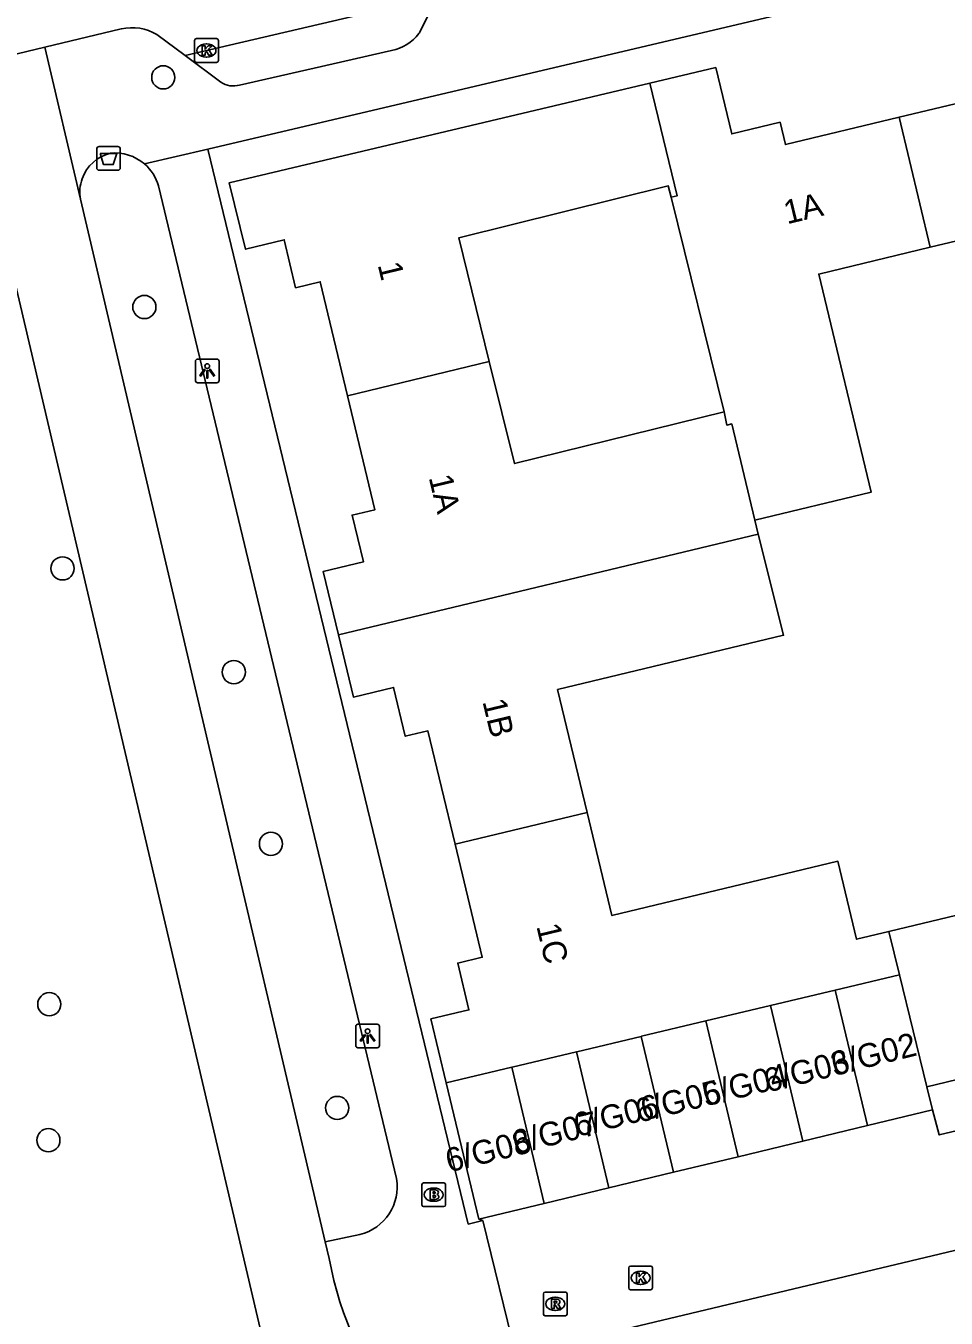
# Model space of a CAD drawing. Extents: x 158038 to 159242, y 380133 to 381214.
# Drawn here: x 158688.2 to 158727, y 380670.9 to 380725.4 of the extents above; entities that cross this region are included whole.
import ezdxf

# ---------------------------------------------------------------- set-up
doc = ezdxf.new("R2010")
doc.units = 0
for name, color, linetype in [('IMGEO_Afvalbak', 7, 'Continuous'), ('IMGEO_Boom', 7, 'Continuous'), ('IMGEO_Brandkraan', 7, 'Continuous'), ('IMGEO_Fietspad_open', 7, 'Continuous'), ('IMGEO_Hek', 7, 'Continuous'), ('IMGEO_Kolk', 7, 'Continuous'), ('IMGEO_Lichtpunt', 7, 'Continuous'), ('IMGEO_Pand', 7, 'Continuous'), ('IMGEO_Pand_nummerreeks', 7, 'Continuous'), ('IMGEO_Rijbaan_lokaal_gesloten', 7, 'Continuous'), ('IMGEO_Rijbaan_lokaal_open', 7, 'Continuous'), ('IMGEO_Rioolput', 7, 'Continuous'), ('IMGEO_Voetpad_open', 7, 'Continuous')]:
    doc.layers.add(name, color=color, linetype=linetype)

msp = doc.modelspace()

# ---------------------------------------------------------------- linework, layer by layer
at = {"layer": 'IMGEO_Afvalbak'}
for p, q in [((158691.157, 380719.372), (158691.157, 380720.172)), ((158691.157, 380720.172), (158691.157, 380719.372)), ((158691.257, 380720.272), (158692.047, 380720.272)), ((158692.047, 380720.272), (158691.257, 380720.272)), ((158692.147, 380720.172), (158692.147, 380719.372)), ((158692.147, 380719.372), (158692.147, 380720.172)), ((158692.047, 380719.272), (158691.257, 380719.272)), ((158691.257, 380719.272), (158692.047, 380719.272))]:
    msp.add_line(p, q, dxfattribs=at)
msp.add_lwpolyline([(158691.3, 380719.986), (158692.004, 380719.986), (158691.855, 380719.516), (158691.449, 380719.516), (158691.3, 380719.986)], dxfattribs=at)
for centre, start, end in [((158691.257, 380720.172), 90, 180), ((158691.257, 380720.172), 90, 180), ((158692.047, 380720.172), 0, 90), ((158692.047, 380720.172), 360, 90), ((158691.257, 380719.372), 180, 270), ((158691.257, 380719.372), 180, 270), ((158692.047, 380719.372), 270, 0), ((158692.047, 380719.372), 270, 0)]:
    msp.add_arc(centre, 0.1, start, end, dxfattribs=at)
at = {"layer": 'IMGEO_Boom'}
for centre in [(158693.962, 380723.189), (158693.165, 380713.51), (158689.715, 380702.495), (158696.937, 380698.122), (158698.501, 380690.887), (158689.157, 380684.127), (158701.297, 380679.756), (158689.119, 380678.395)]:
    msp.add_circle(centre, 0.489, dxfattribs=at)
at = {"layer": 'IMGEO_Brandkraan'}
for p, q in [((158704.937, 380676.6), (158705.789, 380676.6)), ((158704.862, 380675.674), (158704.862, 380676.526)), ((158705.35, 380676.38), (158705.375, 380676.38)), ((158705.863, 380676.526), (158705.863, 380675.674)), ((158705.789, 380675.6), (158704.937, 380675.6)), ((158705.373, 380675.82), (158705.348, 380675.82))]:
    msp.add_line(p, q, dxfattribs=at)
for points in [[(158704.937, 380676.6), (158705.789, 380676.6)], [(158704.862, 380675.674), (158704.862, 380676.526)], [(158705.21, 380676.3), (158705.21, 380675.9), (158705.423, 380675.9)], [(158705.441, 380676.3), (158705.21, 380676.3)], [(158705.389, 380676.219), (158705.335, 380676.219), (158705.335, 380676.143)], [(158705.335, 380676.143), (158705.388, 380676.143)], [(158705.397, 380676.067), (158705.335, 380676.067), (158705.335, 380675.986)], [(158705.863, 380676.526), (158705.863, 380675.674)], [(158705.789, 380675.6), (158704.937, 380675.6)], [(158705.335, 380675.986), (158705.397, 380675.986)]]:
    msp.add_lwpolyline(points, dxfattribs=at)
for centre, radius, start, end in [((158704.939, 380676.524), 0.0765, 91.552, 178.448), ((158704.939, 380676.524), 0.0765, 91.552, 178.448), ((158705.787, 380676.524), 0.0765, 1.552, 88.448), ((158705.787, 380676.524), 0.0765, 1.552, 88.448), ((158705.39, 380676.181), 0.0379, 267.8285, 90.9355), ((158705.398, 380676.026), 0.0404, 269.8759, 90.5077), ((158705.445, 380676.155), 0.145, 59.4692, 91.5367), ((158705.47, 380676.202), 0.0922, 285.5137, 58.1501), ((158705.475, 380676.01), 0.105, 301.3115, 78.989), ((158704.939, 380675.676), 0.0765, 181.552, 268.448), ((158704.939, 380675.676), 0.0765, 181.552, 268.448), ((158705.429, 380676.151), 0.251, 268.6676, 293.5347), ((158705.787, 380675.676), 0.0765, 271.552, 358.448), ((158705.787, 380675.676), 0.0765, 271.552, 358.448)]:
    msp.add_arc(centre, radius, start, end, dxfattribs=at)
for centre, major_axis, ratio, start_param, end_param in [((158705.349, 380676.1), (-0.387, 0.002), 0.722429, 4.712389, 7.853982), ((158705.374, 380676.1), (-0.39, 0.002), 0.717154, 1.570796, 4.712389)]:
    msp.add_ellipse(centre, major_axis=major_axis, ratio=ratio, start_param=start_param, end_param=end_param, dxfattribs=at)
at = {"layer": 'IMGEO_Fietspad_open'}
for points in [[(158690.475, 380718.05), (158688.969, 380724.462)], [(158686.652, 380719.032), (158686.881, 380718.056), (158698.093, 380670.277), (158698.247, 380669.444)], [(158700.79, 380674.108), (158690.475, 380718.05)], [(158700.954, 380673.41), (158700.79, 380674.108)]]:
    msp.add_lwpolyline(points, dxfattribs=at)
msp.add_arc((158715.749, 380676.152), 15.047, 190.5, 219.1074, dxfattribs=at)
at = {"layer": 'IMGEO_Hek'}
msp.add_lwpolyline([(158698.093, 380670.277), (158686.881, 380718.056)], dxfattribs=at)
at = {"layer": 'IMGEO_Kolk'}
for p, q in [((158695.283, 380723.896), (158695.283, 380724.748)), ((158695.358, 380724.822), (158696.21, 380724.822)), ((158695.771, 380724.602), (158695.796, 380724.602)), ((158696.284, 380724.748), (158696.284, 380723.896)), ((158695.794, 380724.042), (158695.769, 380724.042)), ((158696.21, 380723.822), (158695.358, 380723.822)), ((158713.586, 380672.168), (158713.586, 380673.02)), ((158713.661, 380673.094), (158714.513, 380673.094)), ((158714.074, 380672.874), (158714.099, 380672.874)), ((158714.587, 380673.02), (158714.587, 380672.168)), ((158714.097, 380672.314), (158714.072, 380672.314)), ((158714.513, 380672.094), (158713.661, 380672.094))]:
    msp.add_line(p, q, dxfattribs=at)
for points in [[(158695.283, 380723.896), (158695.283, 380724.748)], [(158695.358, 380724.822), (158696.21, 380724.822)], [(158696.284, 380724.748), (158696.284, 380723.896)], [(158695.604, 380724.522), (158695.727, 380724.522), (158695.727, 380724.371), (158695.857, 380724.522), (158696.021, 380724.522), (158695.875, 380724.371), (158696.028, 380724.122), (158695.876, 380724.122), (158695.791, 380724.286), (158695.727, 380724.219), (158695.727, 380724.122), (158695.604, 380724.122), (158695.604, 380724.522)], [(158696.21, 380723.822), (158695.358, 380723.822)], [(158713.586, 380672.168), (158713.586, 380673.02)], [(158713.661, 380673.094), (158714.513, 380673.094)], [(158713.907, 380672.794), (158714.03, 380672.794), (158714.03, 380672.643), (158714.16, 380672.794), (158714.324, 380672.794), (158714.178, 380672.643), (158714.331, 380672.394), (158714.179, 380672.394), (158714.094, 380672.558), (158714.03, 380672.491), (158714.03, 380672.394), (158713.907, 380672.394), (158713.907, 380672.794)], [(158714.587, 380673.02), (158714.587, 380672.168)], [(158714.513, 380672.094), (158713.661, 380672.094)]]:
    msp.add_lwpolyline(points, dxfattribs=at)
for centre, start, end in [((158695.36, 380724.746), 91.552, 178.448), ((158695.36, 380724.746), 91.552, 178.448), ((158696.208, 380724.746), 1.552, 88.448), ((158696.208, 380724.746), 1.552, 88.448), ((158695.36, 380723.898), 181.552, 268.448), ((158695.36, 380723.898), 181.552, 268.448), ((158696.208, 380723.898), 271.552, 358.448), ((158696.208, 380723.898), 271.552, 358.448), ((158713.663, 380673.018), 91.552, 178.448), ((158713.663, 380673.018), 91.552, 178.448), ((158714.511, 380673.018), 1.552, 88.448), ((158714.511, 380673.018), 1.552, 88.448), ((158713.663, 380672.17), 181.552, 268.448), ((158713.663, 380672.17), 181.552, 268.448), ((158714.511, 380672.17), 271.552, 358.448), ((158714.511, 380672.17), 271.552, 358.448)]:
    msp.add_arc(centre, 0.0765, start, end, dxfattribs=at)
for centre, major_axis, ratio, start_param, end_param in [((158695.77, 380724.322), (-0.387, 0.002), 0.722429, 4.712389, 7.853982), ((158695.795, 380724.322), (-0.39, 0.002), 0.717154, 1.570796, 4.712389), ((158714.073, 380672.594), (-0.387, 0.002), 0.722429, 4.712389, 7.853982), ((158714.098, 380672.594), (-0.39, 0.002), 0.717154, 1.570796, 4.712389)]:
    msp.add_ellipse(centre, major_axis=major_axis, ratio=ratio, start_param=start_param, end_param=end_param, dxfattribs=at)
at = {"layer": 'IMGEO_Lichtpunt'}
for p, q in [((158695.317, 380711.223), (158695.317, 380710.416)), ((158695.317, 380711.223), (158695.317, 380710.416)), ((158696.219, 380711.318), (158695.411, 380711.318)), ((158696.219, 380711.318), (158695.411, 380711.318)), ((158696.313, 380710.416), (158696.313, 380711.223)), ((158696.313, 380710.416), (158696.313, 380711.223)), ((158695.411, 380710.322), (158696.219, 380710.322)), ((158695.411, 380710.322), (158696.219, 380710.322)), ((158702.077, 380683.192), (158702.077, 380682.385)), ((158702.077, 380683.192), (158702.077, 380682.385)), ((158702.979, 380683.287), (158702.171, 380683.287)), ((158702.979, 380683.287), (158702.171, 380683.287)), ((158703.073, 380682.385), (158703.073, 380683.192)), ((158703.073, 380682.385), (158703.073, 380683.192)), ((158702.171, 380682.291), (158702.979, 380682.291)), ((158702.171, 380682.291), (158702.979, 380682.291))]:
    msp.add_line(p, q, dxfattribs=at)
for points in [[(158695.691, 380710.887), (158695.73, 380710.859), (158695.542, 380710.597), (158695.504, 380710.624), (158695.691, 380710.887)], [(158695.793, 380710.839), (158695.84, 380710.839), (158695.84, 380710.517), (158695.793, 380710.517), (158695.793, 380710.839)], [(158695.903, 380710.859), (158695.941, 380710.886), (158696.128, 380710.624), (158696.089, 380710.596), (158695.903, 380710.859)], [(158702.451, 380682.856), (158702.49, 380682.828), (158702.302, 380682.566), (158702.264, 380682.593), (158702.451, 380682.856)], [(158702.553, 380682.808), (158702.6, 380682.808), (158702.6, 380682.486), (158702.553, 380682.486), (158702.553, 380682.808)], [(158702.663, 380682.828), (158702.701, 380682.855), (158702.888, 380682.593), (158702.849, 380682.565), (158702.663, 380682.828)]]:
    msp.add_lwpolyline(points, dxfattribs=at)
for centre in [(158695.816, 380711.021), (158702.576, 380682.99)]:
    msp.add_circle(centre, 0.0994, dxfattribs=at)
for centre, start, end in [((158695.411, 380711.223), 90, 180), ((158695.411, 380711.223), 90, 180), ((158696.219, 380711.223), 0, 90), ((158696.219, 380711.223), 0, 90), ((158695.411, 380710.416), 180, 270), ((158695.411, 380710.416), 180, 270), ((158696.219, 380710.416), 270, 0), ((158696.219, 380710.416), 270, 360), ((158702.171, 380683.192), 90, 180), ((158702.171, 380683.192), 90, 180), ((158702.979, 380683.192), 0, 90), ((158702.979, 380683.192), 0, 90), ((158702.171, 380682.385), 180, 270), ((158702.171, 380682.385), 180, 270), ((158702.979, 380682.385), 270, 0), ((158702.979, 380682.385), 270, 360)]:
    msp.add_arc(centre, 0.0946, start, end, dxfattribs=at)
at = {"layer": 'IMGEO_Pand'}
for points in [[(158724.98, 380721.506), (158729.763, 380722.655), (158729.528, 380723.632), (158731.478, 380724.101), (158730.473, 380728.285), (158733.302, 380728.965), (158733.933, 380726.34), (158735.332, 380720.515)], [(158714.478, 380722.943), (158717.255, 380723.601), (158717.927, 380720.806), (158719.967, 380721.296), (158720.193, 380720.356), (158724.98, 380721.506)], [(158701.73, 380709.772), (158700.577, 380714.573), (158699.541, 380714.324), (158699.06, 380716.346), (158697.43, 380715.942), (158696.738, 380718.74), (158714.478, 380722.943)], [(158715.368, 380718.133), (158715.624, 380718.194), (158714.478, 380722.943)], [(158726.296, 380716.028), (158724.98, 380721.506)], [(158715.368, 380718.133), (158715.25, 380718.612), (158706.416, 380716.425), (158707.707, 380711.21)], [(158717.604, 380709.099), (158715.368, 380718.133)], [(158737.854, 380709.088), (158732.993, 380707.919), (158730.784, 380717.107), (158726.296, 380716.028)], [(158726.296, 380716.028), (158721.596, 380714.898), (158723.805, 380705.71), (158718.902, 380704.534)], [(158701.73, 380709.772), (158707.707, 380711.21)], [(158707.707, 380711.21), (158708.771, 380706.912), (158717.604, 380709.099)], [(158701.345, 380699.693), (158700.701, 380702.362), (158702.397, 380702.771), (158701.924, 380704.738), (158702.884, 380704.969), (158701.73, 380709.772)], [(158717.604, 380709.099), (158717.72, 380708.538), (158717.928, 380708.587), (158718.902, 380704.534)], [(158718.902, 380704.534), (158719.044, 380703.943)], [(158701.345, 380699.693), (158719.044, 380703.943)], [(158719.044, 380703.943), (158720.112, 380699.68), (158710.584, 380697.389), (158711.829, 380692.211)], [(158706.264, 380690.875), (158705.118, 380695.647), (158704.165, 380695.418), (158703.671, 380697.477), (158701.978, 380697.068), (158701.345, 380699.693)], [(158724.547, 380687.191), (158732.333, 380689.062), (158730.136, 380698.202), (158730.556, 380698.303), (158734.673, 380699.293)], [(158711.829, 380692.211), (158706.264, 380690.875)], [(158711.829, 380692.211), (158712.875, 380687.861), (158722.403, 380690.152), (158723.193, 380686.865), (158724.547, 380687.191)], [(158705.892, 380680.812), (158705.247, 380683.507), (158706.849, 380683.89), (158706.376, 380685.858), (158707.41, 380686.106), (158706.264, 380690.875)], [(158724.996, 380685.366), (158724.547, 380687.191)], [(158724.996, 380685.366), (158722.286, 380684.726)], [(158726.156, 380680.646), (158724.996, 380685.366)], [(158722.286, 380684.726), (158719.562, 380684.074)], [(158722.286, 380684.726), (158723.65, 380679.014)], [(158719.562, 380684.074), (158716.834, 380683.424)], [(158720.923, 380678.358), (158719.562, 380684.074)], [(158716.834, 380683.424), (158714.117, 380682.776), (158714.106, 380682.773)], [(158716.834, 380683.424), (158718.197, 380677.702)], [(158714.106, 380682.773), (158711.393, 380682.126), (158711.378, 380682.123)], [(158715.471, 380677.046), (158714.106, 380682.773)], [(158708.651, 380681.472), (158708.669, 380681.476), (158711.378, 380682.123)], [(158711.378, 380682.123), (158712.744, 380676.389)], [(158739.076, 380681.044), (158736.403, 380680.399), (158736.226, 380681.136), (158736.019, 380681.997), (158734.733, 380681.688), (158733.997, 380681.51), (158733.763, 380682.483), (158726.156, 380680.646)], [(158705.892, 380680.812), (158708.651, 380681.472)], [(158710.018, 380675.733), (158708.651, 380681.472)], [(158707.267, 380675.071), (158705.892, 380680.812)], [(158726.156, 380680.646), (158726.39, 380679.673)], [(158726.39, 380679.673), (158723.65, 380679.014)], [(158723.65, 380679.014), (158720.923, 380678.358)], [(158720.923, 380678.358), (158718.197, 380677.702)], [(158718.197, 380677.702), (158715.471, 380677.046)], [(158715.471, 380677.046), (158712.744, 380676.389)], [(158712.744, 380676.389), (158710.018, 380675.733)], [(158710.018, 380675.733), (158707.267, 380675.071)]]:
    msp.add_lwpolyline(points, dxfattribs=at)
at = {"layer": 'IMGEO_Rijbaan_lokaal_gesloten'}
for points in [[(158694.879, 380724.112), (158706.287, 380726.776)], [(158688.969, 380724.462), (158692.194, 380725.233)], [(158693.695, 380724.992), (158694.879, 380724.112)], [(158688.969, 380724.462), (158685.569, 380723.649)]]:
    msp.add_lwpolyline(points, dxfattribs=at)
msp.add_arc((158692.648, 380723.263), 2.021, 58.7881, 102.9688, dxfattribs=at)
at = {"layer": 'IMGEO_Rijbaan_lokaal_open'}
for points in [[(158765.89, 380686.863), (158753.961, 380683.898), (158753.673, 380685.02), (158743.41, 380682.598), (158743.676, 380681.511), (158734.975, 380679.444), (158734.715, 380680.524), (158726.673, 380678.622), (158726.39, 380679.673)], [(158708.828, 380669.343), (158748.582, 380678.823)], [(158707.267, 380675.071), (158707.432, 380675.011)], [(158707.432, 380675.011), (158708.828, 380669.343)]]:
    msp.add_lwpolyline(points, dxfattribs=at)
at = {"layer": 'IMGEO_Rioolput'}
for p, q in [((158709.985, 380671.071), (158709.985, 380671.923)), ((158710.06, 380671.997), (158710.912, 380671.997)), ((158710.473, 380671.777), (158710.498, 380671.777)), ((158710.986, 380671.923), (158710.986, 380671.071)), ((158710.496, 380671.217), (158710.471, 380671.217)), ((158710.912, 380670.997), (158710.06, 380670.997))]:
    msp.add_line(p, q, dxfattribs=at)
for points in [[(158709.985, 380671.071), (158709.985, 380671.923)], [(158710.06, 380671.997), (158710.912, 380671.997)], [(158710.574, 380671.695), (158710.322, 380671.697), (158710.322, 380671.297)], [(158710.986, 380671.923), (158710.986, 380671.071)], [(158710.322, 380671.297), (158710.446, 380671.297), (158710.446, 380671.459), (158710.457, 380671.459)], [(158710.5, 380671.616), (158710.446, 380671.616), (158710.446, 380671.535)], [(158710.446, 380671.535), (158710.498, 380671.535)], [(158710.504, 380671.43), (158710.575, 380671.297), (158710.715, 380671.297), (158710.65, 380671.423)], [(158710.912, 380670.997), (158710.06, 380670.997)]]:
    msp.add_lwpolyline(points, dxfattribs=at)
for centre, radius, start, end in [((158710.062, 380671.921), 0.0765, 91.552, 178.448), ((158710.062, 380671.921), 0.0765, 91.552, 178.448), ((158710.91, 380671.921), 0.0765, 1.552, 88.448), ((158710.91, 380671.921), 0.0765, 1.552, 88.448), ((158710.456, 380671.406), 0.0533, 26.0293, 88.6989), ((158710.482, 380671.724), 0.19, 274.7715, 282.9687), ((158710.506, 380671.52), 0.0964, 77.0061, 93.1865), ((158710.52, 380671.577), 0.0378, 276.6634, 79.6772), ((158710.573, 380671.585), 0.109, 350.3612, 89.416), ((158710.571, 380671.585), 0.112, 277.5842, 350.9817), ((158710.555, 380671.37), 0.108, 29.5134, 73.7905), ((158710.062, 380671.073), 0.0765, 181.552, 268.448), ((158710.062, 380671.073), 0.0765, 181.552, 268.448), ((158710.91, 380671.073), 0.0765, 271.552, 358.448), ((158710.91, 380671.073), 0.0765, 271.552, 358.448)]:
    msp.add_arc(centre, radius, start, end, dxfattribs=at)
for centre, major_axis, ratio, start_param, end_param in [((158710.472, 380671.497), (-0.387, 0.002), 0.722429, 4.712389, 7.853982), ((158710.497, 380671.497), (-0.39, 0.002), 0.717154, 1.570796, 4.712389)]:
    msp.add_ellipse(centre, major_axis=major_axis, ratio=ratio, start_param=start_param, end_param=end_param, dxfattribs=at)
at = {"layer": 'IMGEO_Voetpad_open'}
for points in [[(158735.717, 380730.612), (158728.918, 380729.007), (158729.155, 380728.01), (158695.841, 380720.166)], [(158706.287, 380726.776), (158706.075, 380726.676), (158705.874, 380726.557), (158705.683, 380726.421), (158705.506, 380726.269), (158705.343, 380726.101), (158705.195, 380725.919), (158705.159, 380725.869), (158704.76, 380725.059), (158704.739, 380725.031), (158704.628, 380724.901), (158704.506, 380724.781), (158704.373, 380724.673), (158704.232, 380724.577), (158704.082, 380724.494), (158703.926, 380724.424), (158703.764, 380724.369), (158701.431, 380723.831), (158697.181, 380722.863)], [(158696.391, 380722.989), (158694.879, 380724.112)], [(158693.174, 380719.538), (158695.841, 380720.166)], [(158695.841, 380720.166), (158706.817, 380674.86), (158707.432, 380675.011)], [(158703.794, 380676.777), (158693.764, 380718.612)], [(158700.79, 380674.108), (158702.245, 380674.421)]]:
    msp.add_lwpolyline(points, dxfattribs=at)
for centre, radius, start, end in [((158696.922, 380723.779), 0.952, 236.0902, 285.7859), ((158692.124, 380718.361), 1.677, 103.5588, 160.5646), ((158691.929, 380718.097), 1.905, 49.1773, 95.9655), ((158691.934, 380718.097), 1.901, 15.7188, 49.2876), ((158692.118, 380718.359), 1.672, 160.415, 190.6363), ((158701.762, 380676.426), 2.062, 283.5543, 9.7983)]:
    msp.add_arc(centre, radius, start, end, dxfattribs=at)

# ---------------------------------------------------------------- texts
at = {"layer": 'IMGEO_Pand_nummerreeks'}
for s, rotation, p in [('1A', 13.5387, (158720.256, 380716.994)), ('1', 283.5058, (158702.996, 380715.292)), ('1A', 283.4937, (158705.147, 380706.332)), ('1B', 283.4904, (158707.414, 380696.884)), ('1C', 283.4999, (158709.686, 380687.415)), ('6/G02', 13.86, (158722.255, 380681.109)), ('6/G03', 13.86, (158719.428, 380680.398)), ('6/G04', 13.86, (158716.844, 380679.818)), ('6/G05', 13.86, (158714.004, 380679.125)), ('6/G06', 13.86, (158711.413, 380678.527)), ('6/G07', 13.86, (158708.822, 380677.796)), ('6/G08', 13.86, (158706.002, 380677.033))]:
    msp.add_text(s, height=1, rotation=rotation, dxfattribs=at).set_placement(p)

doc.saveas('drawing.dxf')
